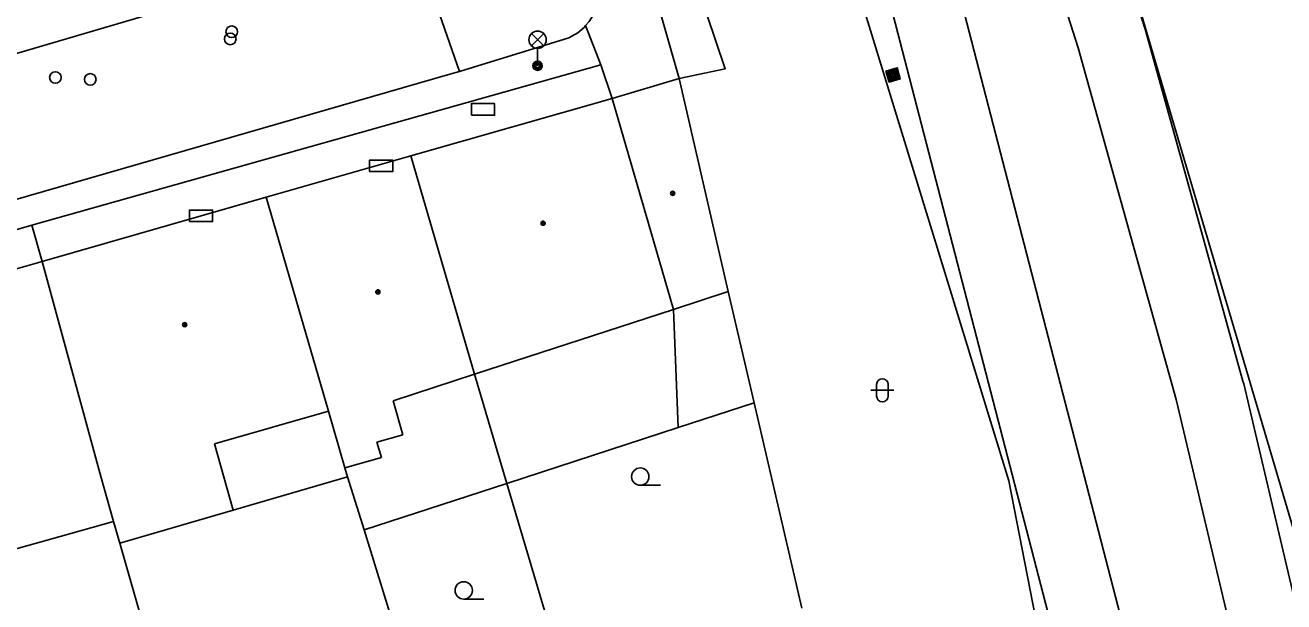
# Model space of a CAD drawing. Extents: x -596229 to -595156, y -1161237 to -1159376.
# Drawn here: x -595990.5 to -595936.1, y -1161042.3 to -1161017.3 of the extents above; entities that cross this region are included whole.
import ezdxf

# ---------------------------------------------------------------- set-up
doc = ezdxf.new("R2010")
doc.units = 0
for name, color, linetype in [('DOP - kresba z DSPS bez souradnic', 7, 'Continuous'), ('DOP - rozhrani ploch obecne', 7, 'Continuous'), ('Level 24', 7, 'Continuous'), ('Level 25', 7, 'Continuous'), ('Level 28', 7, 'Continuous'), ('Level 33', 7, 'Continuous'), ('Level 36', 7, 'Continuous'), ('Level 39', 7, 'Continuous'), ('Specificka linie pasportu komunikaci', 7, 'Continuous'), ('TM - budovy zdene_ betonove - VP', 7, 'Continuous'), ('TM - CD - osa koleji', 7, 'Continuous'), ('TM - chodniky - VP', 7, 'Continuous'), ('TM - horni hrana svahu', 7, 'Continuous'), ('TM - komunikace - VP', 7, 'Continuous'), ('TM - letecke snimky - pomocna linie', 7, 'Continuous'), ('TM - plot nerozliseny - VP', 7, 'Continuous'), ('TM - rozhrani ploch obecne - VP', 7, 'Continuous'), ('TM - zed operna - VP', 7, 'Continuous')]:
    doc.layers.add(name, color=color, linetype=linetype)

msp = doc.modelspace()

# ---------------------------------------------------------------- linework, layer by layer
at = {"layer": 'DOP - kresba z DSPS bez souradnic'}
for points in [[(-595962.49, -1161029.63), (-595962.28, -1161034.74)], [(-595962.28, -1161034.74), (-595969.69, -1161037.15)]]:
    msp.add_lwpolyline(points, dxfattribs=at)
at = {"layer": 'DOP - rozhrani ploch obecne'}
for points in [[(-595969.69, -1161037.15), (-595971.09, -1161032.43)], [(-595976.57, -1161036.87), (-595976.69, -1161036.48)], [(-595981.51, -1161038.31), (-595976.57, -1161036.87)], [(-595976.57, -1161036.87), (-595975.86, -1161039.16)], [(-595975.86, -1161039.16), (-595969.69, -1161037.15)], [(-595969.69, -1161037.15), (-595967.2, -1161045.56)], [(-595975.86, -1161039.16), (-595973.34, -1161047.31)], [(-595986.42, -1161039.74), (-595985.06, -1161044.48)]]:
    msp.add_lwpolyline(points, dxfattribs=at)
at = {"layer": 'Level 24'}
for points in [[(-595971.218, -1161021.229), (-595970.218, -1161021.229), (-595970.218, -1161020.729), (-595971.218, -1161020.729)], [(-595975.618, -1161023.669), (-595974.618, -1161023.669), (-595974.618, -1161023.169), (-595975.618, -1161023.169)], [(-595983.408, -1161025.829), (-595982.408, -1161025.829), (-595982.408, -1161025.329), (-595983.408, -1161025.329)]]:
    msp.add_lwpolyline(points, close=True, dxfattribs=at)
at = {"layer": 'Level 25'}
for points in [[(-595953.3, -1161019.32), (-595953.16, -1161019.8), (-595952.68, -1161019.66), (-595952.82, -1161019.18)], [(-595953.238, -1161019.354), (-595953.126, -1161019.738), (-595952.742, -1161019.626), (-595952.854, -1161019.242)], [(-595953.176, -1161019.388), (-595953.092, -1161019.676), (-595952.804, -1161019.592), (-595952.888, -1161019.304)], [(-595953.114, -1161019.422), (-595953.058, -1161019.614), (-595952.866, -1161019.558), (-595952.922, -1161019.366)], [(-595953.052, -1161019.456), (-595953.024, -1161019.552), (-595952.928, -1161019.524), (-595952.956, -1161019.428)]]:
    msp.add_lwpolyline(points, close=True, dxfattribs=at)
at = {"layer": 'Level 28'}
for centre in [(-595981.58, -1161017.62), (-595981.64, -1161017.93), (-595989.2, -1161019.6), (-595987.69, -1161019.68)]:
    msp.add_circle(centre, 0.25, dxfattribs=at)
at = {"layer": 'Level 33'}
for p, q in [((-595968.625, -1161018.23), (-595968.095, -1161017.7)), ((-595968.625, -1161017.7), (-595968.095, -1161018.23)), ((-595968.36, -1161018.34), (-595968.36, -1161019.09))]:
    msp.add_line(p, q, dxfattribs=at)
for centre, radius in [((-595968.36, -1161017.965), 0.375), ((-595968.36, -1161019.09), 0.2), ((-595968.36, -1161019.09), 0.145), ((-595968.36, -1161019.09), 0.0876)]:
    msp.add_circle(centre, radius, dxfattribs=at)
at = {"layer": 'Level 36'}
for p, q in [((-595953.956, -1161033.126), (-595952.956, -1161033.126)), ((-595953.706, -1161032.876), (-595953.706, -1161033.376)), ((-595953.206, -1161032.876), (-595953.206, -1161033.376)), ((-595963.92, -1161037.235), (-595963.045, -1161037.235)), ((-595971.55, -1161042.155), (-595970.675, -1161042.155))]:
    msp.add_line(p, q, dxfattribs=at)
for centre in [(-595963.92, -1161036.86), (-595971.55, -1161041.78)]:
    msp.add_circle(centre, 0.375, dxfattribs=at)
for centre, start, end in [((-595953.456, -1161032.876), 0, 180), ((-595953.456, -1161033.376), 180, 0)]:
    msp.add_arc(centre, 0.25, start, end, dxfattribs=at)
at = {"layer": 'Level 39'}
for centre, radius in [((-595962.52, -1161024.61), 0.09), ((-595962.52, -1161024.61), 0.0398), ((-595968.12, -1161025.9), 0.09), ((-595968.12, -1161025.9), 0.0398), ((-595975.26, -1161028.87), 0.09), ((-595975.26, -1161028.87), 0.0398), ((-595983.61, -1161030.29), 0.09), ((-595983.61, -1161030.29), 0.0398)]:
    msp.add_circle(centre, radius, dxfattribs=at)
at = {"layer": 'Specificka linie pasportu komunikaci'}
for points in [[(-595994.23, -1160927.48), (-595992.71, -1160927.32), (-595969, -1160993.28), (-595960.25, -1161019.22), (-595962.24, -1161019.64)], [(-595971.74, -1161019.34), (-595973.78, -1161013.46)], [(-595965.62, -1161019.05), (-595966.28, -1161017.35)]]:
    msp.add_lwpolyline(points, dxfattribs=at)
at = {"layer": 'TM - budovy zdene_ betonove - VP'}
for points in [[(-595962.24, -1161019.64), (-595965.14, -1161020.51)], [(-595960.12, -1161028.85), (-595962.24, -1161019.64)], [(-595965.14, -1161020.51), (-595973.84, -1161022.98)], [(-595965.14, -1161020.51), (-595962.49, -1161029.63)], [(-595973.84, -1161022.98), (-595980.09, -1161024.77)], [(-595973.84, -1161022.98), (-595971.09, -1161032.43)], [(-595980.09, -1161024.77), (-595989.77, -1161027.55)], [(-595977.4, -1161034.03), (-595980.09, -1161024.77)], [(-595995.54, -1161029.2), (-595989.77, -1161027.55)], [(-595989.77, -1161027.55), (-595987.24, -1161036.85)], [(-595962.49, -1161029.63), (-595960.12, -1161028.85)], [(-595971.09, -1161032.43), (-595962.49, -1161029.63)], [(-595971.09, -1161032.43), (-595974.6, -1161033.58)], [(-595974.6, -1161033.58), (-595974.18, -1161035.05)], [(-595977.4, -1161034.03), (-595982.32, -1161035.44)], [(-595976.69, -1161036.48), (-595977.4, -1161034.03)], [(-595982.32, -1161035.44), (-595981.51, -1161038.31)], [(-595974.18, -1161035.05), (-595975.3, -1161035.37)], [(-595975.3, -1161035.37), (-595975.11, -1161036.03)], [(-595975.11, -1161036.03), (-595976.69, -1161036.48)], [(-595987.24, -1161036.85), (-595986.69, -1161038.8)], [(-595986.69, -1161038.8), (-595989.45, -1161039.58)], [(-595986.42, -1161039.74), (-595986.69, -1161038.8)], [(-595981.51, -1161038.31), (-595986.42, -1161039.74)], [(-595989.45, -1161039.58), (-595992.4, -1161040.4)]]:
    msp.add_lwpolyline(points, dxfattribs=at)
at = {"layer": 'TM - CD - osa koleji'}
for points in [[(-595936.88, -1161072.82), (-595937.21, -1161070.69), (-595937.44, -1161069.29), (-595940.48, -1161053.25), (-595950.32, -1161015.22), (-595956.06, -1160997.08), (-595967.71, -1160963.41), (-595977.71, -1160935.16), (-595980.4, -1160927.57), (-595983.25, -1160919.58), (-595988.9, -1160903.82)], [(-595932.77, -1161071.33), (-595933.49, -1161067.01), (-595933.75, -1161065.49), (-595936.27, -1161052.51), (-595940.76, -1161033.53), (-595944.99, -1161018.31), (-595952.18, -1160995.78), (-595964.08, -1160961.74), (-595973.9, -1160934.08), (-595976.55, -1160926.59), (-595979.47, -1160918.46), (-595984.79, -1160903.55)]]:
    msp.add_lwpolyline(points, dxfattribs=at)
at = {"layer": 'TM - chodniky - VP'}
for points in [[(-595965.62, -1161019.05), (-595990.22, -1161025.99)], [(-595965.14, -1161020.51), (-595965.62, -1161019.05)], [(-595990.22, -1161025.99), (-595995.97, -1161027.66)]]:
    msp.add_lwpolyline(points, dxfattribs=at)
at = {"layer": 'TM - horni hrana svahu'}
for points in [[(-595928.09, -1161069.64), (-595929.3, -1161064.73), (-595935.52, -1161039.74), (-595946.19, -1161003.54), (-595961.27, -1160959.66), (-595971.33, -1160931.82), (-595976.13, -1160918.19), (-595979.12, -1160909.99)], [(-595941.25, -1161074.4), (-595942.02, -1161067.63), (-595947.99, -1161037.04), (-595958.77, -1161001.92), (-595970.43, -1160969.92), (-595982.81, -1160936.27), (-595987.61, -1160921.95), (-595989.44, -1160911.67)]]:
    msp.add_lwpolyline(points, dxfattribs=at)
at = {"layer": 'TM - komunikace - VP'}
for points in [[(-595974.35, -1161013.69), (-595993.94, -1161019.45)], [(-595965.62, -1161015.32), (-595965.61, -1161015.85), (-595965.66, -1161016.2), (-595965.76, -1161016.55), (-595965.95, -1161016.91), (-595966.13, -1161017.17), (-595966.28, -1161017.35)], [(-595966.28, -1161017.35), (-595966.33, -1161017.42), (-595966.62, -1161017.66), (-595967.01, -1161017.88)], [(-595967.01, -1161017.88), (-595971.74, -1161019.34)], [(-595971.74, -1161019.34), (-595972.15, -1161019.46), (-596000.5, -1161027.64)]]:
    msp.add_lwpolyline(points, dxfattribs=at)
at = {"layer": 'TM - letecke snimky - pomocna linie'}
for points in [[(-595979.56, -1160910.15), (-595967.22, -1160943.92), (-595961.92, -1160958.85), (-595957.05, -1160972.76), (-595949.32, -1160994.87), (-595945.55, -1161006.67), (-595942.1, -1161017.51), (-595939.81, -1161025.75), (-595937.87, -1161032.73), (-595937.84, -1161032.84), (-595935.68, -1161041.99)], [(-595935.28, -1161154.01), (-595934.88, -1161132.37), (-595935.7, -1161110.63), (-595937.07, -1161090.96), (-595937.08, -1161090.83), (-595937.12, -1161090.49), (-595939.22, -1161077.22), (-595939.35, -1161076.39), (-595939.84, -1161073.28), (-595940.17, -1161071.16), (-595940.39, -1161069.81), (-595943.41, -1161053.91), (-595953.2, -1161016.05), (-595958.91, -1160998.02), (-595966.66, -1160975.62), (-595989.01, -1160911.5)], [(-595962.28, -1161034.74), (-595959, -1161033.67)]]:
    msp.add_lwpolyline(points, dxfattribs=at)
at = {"layer": 'TM - plot nerozliseny - VP'}
for points in [[(-595959, -1161033.67), (-595960.12, -1161028.85)], [(-595956.93, -1161042.55), (-595959, -1161033.67)]]:
    msp.add_lwpolyline(points, dxfattribs=at)
at = {"layer": 'TM - rozhrani ploch obecne - VP'}
msp.add_lwpolyline([(-595989.77, -1161027.55), (-595990.22, -1161025.99)], dxfattribs=at)
at = {"layer": 'TM - zed operna - VP'}
msp.add_lwpolyline([(-595968.65, -1160998.93), (-595965.78, -1161007.22), (-595962.24, -1161019.64)], dxfattribs=at)

doc.saveas('drawing.dxf')
